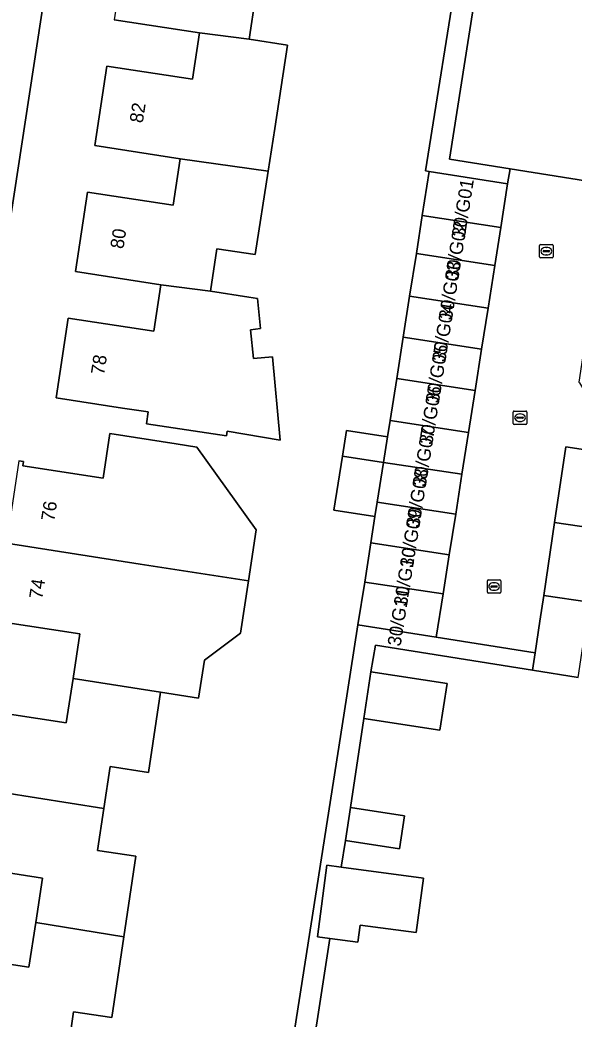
# Model space of a CAD drawing. Extents: x 161483 to 162250, y 379484 to 380833.
# Drawn here: x 161945.6 to 161986.8, y 380603.9 to 380678.3 of the extents above; entities that cross this region are included whole.
import ezdxf

# ---------------------------------------------------------------- set-up
doc = ezdxf.new("R2010")
doc.units = 0
for name, color, linetype in [('IMGEO_Erf', 7, 'Continuous'), ('IMGEO_Kolk', 7, 'Continuous'), ('IMGEO_Pand', 7, 'Continuous'), ('IMGEO_Pand_nummerreeks', 7, 'Continuous'), ('IMGEO_Rijbaan_lokaal_open', 7, 'Continuous'), ('IMGEO_Voetpad_open', 7, 'Continuous')]:
    doc.layers.add(name, color=color, linetype=linetype)

msp = doc.modelspace()

# ---------------------------------------------------------------- linework, layer by layer
at = {"layer": 'IMGEO_Erf'}
for points in [[(161955.311, 380731.889), (161949.611, 380694.604), (161942.94, 380651.025), (161940.472, 380634.904), (161938.44, 380621.627), (161934.347, 380594.923)], [(161983.609, 380706.352), (161977.569, 380667.933), (161982.08, 380667.223), (161989.414, 380666.058), (161987.203, 380651.331), (161987.236, 380651.277), (161988.263, 380649.576), (162004.204, 380647.191), (162005.082, 380652.908), (162005.924, 380658.396), (162001.189, 380659.123), (162002.024, 380664.563), (162006.76, 380663.836), (162007.619, 380669.428), (162008.477, 380675.02), (162009.32, 380680.511)], [(161963.937, 380589.722), (161969.705, 380626.52), (161970.745, 380633.249), (161971.248, 380636.447), (161971.707, 380639.37), (161972.016, 380641.33), (161968.958, 380641.81), (161969.589, 380645.828), (161969.888, 380647.732), (161972.947, 380647.252), (161973.14, 380648.483), (161973.631, 380651.607), (161974.114, 380654.678), (161974.597, 380657.748), (161975.096, 380660.919), (161975.539, 380663.742), (161976.056, 380667.027), (161975.782, 380667.07), (161978.273, 380682.786)], [(161963.128, 380680.042), (161962.65, 380676.871), (161965.503, 380676.432), (161964.548, 380670.232), (161964.058, 380667.043), (161963.101, 380660.832), (161960.248, 380661.272), (161959.762, 380658.112), (161962.615, 380657.673), (161963.272, 380657.563), (161963.499, 380655.328), (161962.743, 380655.244), (161962.971, 380653.103), (161964.393, 380653.228), (161964.942, 380647.007), (161961, 380647.692), (161960.953, 380647.327), (161954.989, 380648.242), (161955.123, 380649.113), (161953.202, 380649.409), (161948.26, 380650.17), (161949.172, 380656.106), (161955.542, 380655.127), (161956.075, 380658.594), (161949.704, 380659.573), (161950.613, 380665.489), (161956.984, 380664.51), (161957.517, 380667.977), (161951.146, 380668.956), (161952.055, 380674.873), (161958.426, 380673.894), (161958.957, 380677.351), (161952.586, 380678.33)], [(161945.5, 380645.467), (161945.827, 380645.417), (161945.777, 380645.09), (161951.767, 380644.176), (161952.275, 380647.506), (161957.216, 380646.74), (161958.758, 380646.501), (161963.157, 380640.334), (161962.59, 380636.527), (161962.009, 380632.631), (161959.319, 380630.638), (161958.876, 380627.806), (161956.037, 380628.25), (161955.146, 380622.272), (161952.29, 380622.697), (161951.825, 380619.577), (161951.359, 380616.452), (161954.215, 380616.027), (161953.318, 380610.009), (161952.424, 380604.011), (161949.568, 380604.437), (161949.104, 380601.327)], [(162001.238, 380644.211), (161986.222, 380646.516), (161985.388, 380640.893), (161990.297, 380640.165)], [(161942.987, 380626.89), (161949.023, 380625.968), (161949.527, 380629.267), (161950.033, 380632.578), (161943.997, 380633.5)], [(161987.156, 380629.341), (161983.754, 380629.884), (161972.042, 380631.754), (161971.712, 380629.756), (161977.391, 380628.879), (161976.855, 380625.415), (161971.177, 380626.292), (161970.184, 380619.651), (161974.204, 380619.038), (161973.83, 380616.581), (161969.81, 380617.194), (161969.486, 380615.208), (161975.628, 380614.398), (161975.092, 380610.334), (161970.91, 380610.886), (161970.742, 380609.611), (161968.663, 380609.885), (161966.698, 380597.162)], [(161940.187, 380608.69), (161946.233, 380607.761), (161946.743, 380611.081), (161947.253, 380614.401), (161941.207, 380615.33)]]:
    msp.add_lwpolyline(points, dxfattribs=at)
at = {"layer": 'IMGEO_Kolk'}
for p, q in [((161984.277, 380660.665), (161984.277, 380661.517)), ((161984.352, 380661.591), (161985.204, 380661.591)), ((161984.536, 380661.085), (161984.536, 380661.097)), ((161984.579, 380661.134), (161984.977, 380661.134)), ((161984.765, 380661.371), (161984.79, 380661.371)), ((161985.02, 380661.097), (161985.02, 380661.085)), ((161985.278, 380661.517), (161985.278, 380660.665)), ((161985.204, 380660.591), (161984.352, 380660.591)), ((161984.974, 380661.048), (161984.576, 380661.048)), ((161984.788, 380660.811), (161984.763, 380660.811)), ((161982.393, 380649.186), (161983.245, 380649.186)), ((161982.318, 380648.26), (161982.318, 380649.112)), ((161982.577, 380648.68), (161982.577, 380648.692)), ((161983.015, 380648.643), (161982.617, 380648.643)), ((161982.62, 380648.729), (161983.018, 380648.729)), ((161982.806, 380648.966), (161982.831, 380648.966)), ((161983.061, 380648.692), (161983.061, 380648.68)), ((161983.319, 380649.112), (161983.319, 380648.26)), ((161983.245, 380648.186), (161982.393, 380648.186)), ((161982.829, 380648.406), (161982.804, 380648.406)), ((161980.385, 380635.69), (161980.385, 380636.542)), ((161980.46, 380636.616), (161981.312, 380636.616)), ((161981.386, 380636.542), (161981.386, 380635.69)), ((161980.644, 380636.11), (161980.644, 380636.122)), ((161981.082, 380636.073), (161980.684, 380636.073)), ((161980.687, 380636.159), (161981.085, 380636.159)), ((161980.896, 380635.836), (161980.871, 380635.836)), ((161980.873, 380636.396), (161980.898, 380636.396)), ((161981.128, 380636.122), (161981.128, 380636.11)), ((161981.312, 380635.616), (161980.46, 380635.616))]:
    msp.add_line(p, q, dxfattribs=at)
for points in [[(161984.277, 380660.665), (161984.277, 380661.517)], [(161984.352, 380661.591), (161985.204, 380661.591)], [(161985.278, 380661.517), (161985.278, 380660.665)], [(161985.204, 380660.591), (161984.352, 380660.591)], [(161982.393, 380649.186), (161983.245, 380649.186)], [(161982.318, 380648.26), (161982.318, 380649.112)], [(161983.319, 380649.112), (161983.319, 380648.26)], [(161983.245, 380648.186), (161982.393, 380648.186)], [(161980.385, 380635.69), (161980.385, 380636.542)], [(161980.46, 380636.616), (161981.312, 380636.616)], [(161981.386, 380636.542), (161981.386, 380635.69)], [(161981.312, 380635.616), (161980.46, 380635.616)]]:
    msp.add_lwpolyline(points, dxfattribs=at)
for centre, radius, start, end in [((161984.354, 380661.515), 0.0765, 91.55205, 178.44795), ((161984.354, 380661.515), 0.0765, 91.55205, 178.44795), ((161984.576, 380661.094), 0.0403, 85.87752, 175.75265), ((161984.981, 380661.096), 0.0386, 1.73085, 96.63898), ((161985.202, 380661.515), 0.0765, 1.55205, 88.44795), ((161985.202, 380661.515), 0.0765, 1.55205, 88.44795), ((161984.354, 380660.667), 0.0765, 181.55205, 268.44795), ((161984.354, 380660.667), 0.0765, 181.55205, 268.44795), ((161984.573, 380661.084), 0.0366, 178.93798, 274.71019), ((161984.977, 380661.091), 0.043, 264.86636, 352.45326), ((161985.202, 380660.667), 0.0765, 271.55205, 358.44795), ((161985.202, 380660.667), 0.0765, 271.55205, 358.44795), ((161982.395, 380649.11), 0.0765, 91.55205, 178.44795), ((161982.395, 380649.11), 0.0765, 91.55205, 178.44795), ((161983.243, 380649.11), 0.0765, 1.55205, 88.44795), ((161983.243, 380649.11), 0.0765, 1.55205, 88.44795), ((161982.617, 380648.689), 0.0403, 85.87752, 175.75265), ((161982.614, 380648.679), 0.0366, 178.93798, 274.71019), ((161983.018, 380648.686), 0.043, 264.86636, 352.45326), ((161983.022, 380648.691), 0.0386, 1.73085, 96.63898), ((161982.395, 380648.262), 0.0765, 181.55205, 268.44795), ((161982.395, 380648.262), 0.0765, 181.55205, 268.44795), ((161983.243, 380648.262), 0.0765, 271.55205, 358.44795), ((161983.243, 380648.262), 0.0765, 271.55205, 358.44795), ((161980.462, 380636.54), 0.0765, 91.55205, 178.44795), ((161980.462, 380636.54), 0.0765, 91.55205, 178.44795), ((161981.31, 380636.54), 0.0765, 1.55205, 88.44795), ((161981.31, 380636.54), 0.0765, 1.55205, 88.44795), ((161980.684, 380636.119), 0.0403, 85.87752, 175.75265), ((161980.681, 380636.109), 0.0366, 178.93798, 274.71019), ((161981.085, 380636.116), 0.043, 264.86636, 352.45326), ((161981.089, 380636.121), 0.0386, 1.73085, 96.63898), ((161980.462, 380635.692), 0.0765, 181.55205, 268.44795), ((161980.462, 380635.692), 0.0765, 181.55205, 268.44795), ((161981.31, 380635.692), 0.0765, 271.55205, 358.44795), ((161981.31, 380635.692), 0.0765, 271.55205, 358.44795)]:
    msp.add_arc(centre, radius, start, end, dxfattribs=at)
for centre, major_axis, ratio, start_param, end_param in [((161984.764, 380661.091), (-0.387, 0.002), 0.722429, 4.712389, 7.853982), ((161984.789, 380661.091), (-0.39, 0.002), 0.717154, 1.570796, 4.712389), ((161982.805, 380648.686), (-0.387, 0.002), 0.722429, 4.712389, 7.853982), ((161982.83, 380648.686), (-0.39, 0.002), 0.717154, 1.570796, 4.712389), ((161980.872, 380636.116), (-0.387, 0.002), 0.722429, 4.712389, 7.853982), ((161980.897, 380636.116), (-0.39, 0.002), 0.717154, 1.570796, 4.712389)]:
    msp.add_ellipse(centre, major_axis=major_axis, ratio=ratio, start_param=start_param, end_param=end_param, dxfattribs=at)
at = {"layer": 'IMGEO_Pand'}
for points in [[(161958.957, 380677.351), (161962.65, 380676.871), (161963.128, 380680.042), (161965.991, 380679.602), (161966.949, 380685.822), (161964.095, 380686.261), (161960.398, 380686.734), (161959.867, 380683.277), (161953.496, 380684.256), (161952.586, 380678.33)], [(161957.517, 380667.977), (161964.058, 380667.043), (161964.548, 380670.232), (161965.503, 380676.432), (161962.65, 380676.871), (161958.957, 380677.351), (161958.426, 380673.894), (161952.055, 380674.873), (161951.146, 380668.956)], [(161957.517, 380667.977), (161956.984, 380664.51), (161950.613, 380665.489), (161949.704, 380659.573), (161956.075, 380658.594), (161959.762, 380658.112), (161960.248, 380661.272), (161963.101, 380660.832), (161964.058, 380667.043)], [(161975.539, 380663.742), (161981.383, 380662.851), (161981.895, 380666.109), (161976.056, 380667.027)], [(161975.539, 380663.742), (161975.096, 380660.919), (161980.939, 380660.029), (161981.383, 380662.851)], [(161980.939, 380660.029), (161975.096, 380660.919), (161974.597, 380657.748), (161980.44, 380656.858)], [(161959.762, 380658.112), (161956.075, 380658.594), (161955.542, 380655.127), (161949.172, 380656.106), (161948.26, 380650.17), (161953.202, 380649.409), (161955.123, 380649.113), (161954.989, 380648.242), (161960.953, 380647.327), (161961, 380647.692), (161964.942, 380647.007), (161964.393, 380653.228), (161962.971, 380653.103), (161962.743, 380655.244), (161963.499, 380655.328), (161963.272, 380657.563), (161962.615, 380657.673)], [(161979.958, 380653.787), (161980.44, 380656.858), (161974.597, 380657.748), (161974.114, 380654.678)], [(161979.958, 380653.787), (161974.114, 380654.678), (161973.631, 380651.607), (161979.475, 380650.717)], [(161973.14, 380648.483), (161978.984, 380647.592), (161979.475, 380650.717), (161973.631, 380651.607)], [(161978.984, 380647.592), (161973.14, 380648.483), (161972.947, 380647.252), (161972.65, 380645.362), (161978.493, 380644.472)], [(161972.947, 380647.252), (161969.888, 380647.732), (161969.589, 380645.828), (161972.65, 380645.362)], [(161944.558, 380639.331), (161954.538, 380637.779), (161962.59, 380636.527), (161963.157, 380640.334), (161958.758, 380646.501), (161957.216, 380646.74), (161952.275, 380647.506), (161951.767, 380644.176), (161945.777, 380645.09), (161945.827, 380645.417), (161945.5, 380645.467)], [(161972.65, 380645.362), (161969.589, 380645.828), (161968.958, 380641.81), (161972.016, 380641.33), (161972.183, 380642.392)], [(161972.65, 380645.362), (161972.183, 380642.392), (161978.026, 380641.501), (161978.493, 380644.472)], [(161978.026, 380641.501), (161972.183, 380642.392), (161972.016, 380641.33), (161971.707, 380639.37), (161977.551, 380638.479)], [(161985.388, 380640.893), (161984.579, 380635.44), (161987.987, 380634.935), (161988.835, 380634.809), (161989.488, 380634.71), (161989.777, 380636.657), (161990.297, 380640.165)], [(161944.558, 380639.331), (161943.67, 380633.55), (161943.622, 380633.225), (161943.947, 380633.175), (161943.997, 380633.5), (161950.033, 380632.578), (161949.527, 380629.267), (161956.037, 380628.25), (161958.876, 380627.806), (161959.319, 380630.638), (161962.009, 380632.631), (161962.59, 380636.527), (161954.538, 380637.779)], [(161977.551, 380638.479), (161971.707, 380639.37), (161971.248, 380636.447), (161977.091, 380635.556)], [(161971.248, 380636.447), (161970.745, 380633.249), (161976.584, 380632.331), (161977.091, 380635.556)], [(161987.987, 380634.935), (161984.579, 380635.44), (161984.296, 380633.533), (161983.946, 380631.174), (161983.754, 380629.884), (161987.156, 380629.341)], [(161941.769, 380621.155), (161951.825, 380619.577), (161952.29, 380622.697), (161955.146, 380622.272), (161956.037, 380628.25), (161949.527, 380629.267), (161949.023, 380625.968), (161942.987, 380626.89), (161943.037, 380627.217), (161942.71, 380627.267)], [(161971.712, 380629.756), (161971.177, 380626.292), (161976.855, 380625.415), (161977.391, 380628.879)], [(161941.769, 380621.155), (161940.88, 380615.38), (161940.832, 380615.055), (161941.157, 380615.005), (161941.207, 380615.33), (161947.253, 380614.401), (161946.743, 380611.081), (161953.318, 380610.009), (161954.215, 380616.027), (161951.359, 380616.452), (161951.825, 380619.577)], [(161970.184, 380619.651), (161969.81, 380617.194), (161973.83, 380616.581), (161974.204, 380619.038)], [(161975.628, 380614.398), (161969.486, 380615.208), (161968.435, 380615.347), (161967.731, 380610.008), (161968.663, 380609.885), (161970.742, 380609.611), (161970.91, 380610.886), (161975.092, 380610.334)], [(161953.318, 380610.009), (161946.743, 380611.081), (161946.233, 380607.761), (161940.187, 380608.69), (161940.237, 380609.017), (161939.91, 380609.067), (161938.975, 380602.968), (161947.102, 380601.651), (161949.104, 380601.327), (161949.568, 380604.437), (161952.424, 380604.011)]]:
    msp.add_lwpolyline(points, close=True, dxfattribs=at)
at = {"layer": 'IMGEO_Rijbaan_lokaal_open'}
msp.add_lwpolyline([(161989.414, 380666.058), (161982.08, 380667.223), (161981.895, 380666.109), (161981.383, 380662.851), (161980.939, 380660.029), (161980.44, 380656.858), (161979.958, 380653.787), (161979.475, 380650.717), (161978.984, 380647.592), (161978.493, 380644.472), (161978.026, 380641.501), (161977.551, 380638.479), (161977.091, 380635.556), (161976.584, 380632.331), (161983.946, 380631.174), (161984.296, 380633.533), (161984.579, 380635.44), (161985.388, 380640.893), (161986.222, 380646.516), (162001.238, 380644.211)], dxfattribs=at)
at = {"layer": 'IMGEO_Voetpad_open'}
for points in [[(161927.166, 380621.505), (161926.845, 380619.322), (161927.469, 380619.219), (161932.392, 380618.524), (161932.982, 380622.467), (161938.44, 380621.627), (161940.472, 380634.904), (161942.94, 380651.025), (161949.611, 380694.604), (161955.311, 380731.889)], [(161966.698, 380597.162), (161968.663, 380609.885), (161967.731, 380610.008), (161968.435, 380615.347), (161969.486, 380615.208), (161969.81, 380617.194), (161970.184, 380619.651), (161971.177, 380626.292), (161971.712, 380629.756), (161972.042, 380631.754), (161983.754, 380629.884), (161983.946, 380631.174), (161976.584, 380632.331), (161970.745, 380633.249), (161969.705, 380626.52), (161963.937, 380589.722)]]:
    msp.add_lwpolyline(points, dxfattribs=at)
msp.add_lwpolyline([(161983.609, 380706.352), (161982.278, 380706.561), (161981.795, 380706.637), (161979.804, 380693.104), (161978.273, 380682.786), (161975.782, 380667.07), (161976.056, 380667.027), (161981.895, 380666.109), (161982.08, 380667.223), (161977.569, 380667.933)], close=True, dxfattribs=at)

# ---------------------------------------------------------------- texts
at = {"layer": 'IMGEO_Pand_nummerreeks'}
for s, rotation, p in [('82', 81.26621, (161954.717, 380670.596)), ('30/G01', 81.0644, (161978.708, 380662.066)), ('80', 81.26476, (161953.276, 380661.219)), ('30/G02', 81.0644, (161978.212, 380658.91)), ('30/G03', 81.0644, (161977.742, 380655.92)), ('30/G04', 81.0644, (161977.251, 380652.8)), ('30/G05', 81.0644, (161976.769, 380649.729)), ('78', 81.26544, (161951.833, 380651.826)), ('30/G06', 81.0644, (161976.282, 380646.631)), ('30/G07', 81.06207, (161975.791, 380643.508)), ('30/G08', 81.0644, (161975.312, 380640.466)), ('76', 81.26974, (161948.122, 380640.927)), ('30/G09', 81.06207, (161974.84, 380637.463)), ('30/G10', 81.0644, (161974.388, 380634.588)), ('74', 81.26974, (161947.232, 380635.132)), ('30/G11', 81.0644, (161973.921, 380631.619))]:
    msp.add_text(s, height=1, rotation=rotation, dxfattribs=at).set_placement(p)

doc.saveas('drawing.dxf')
